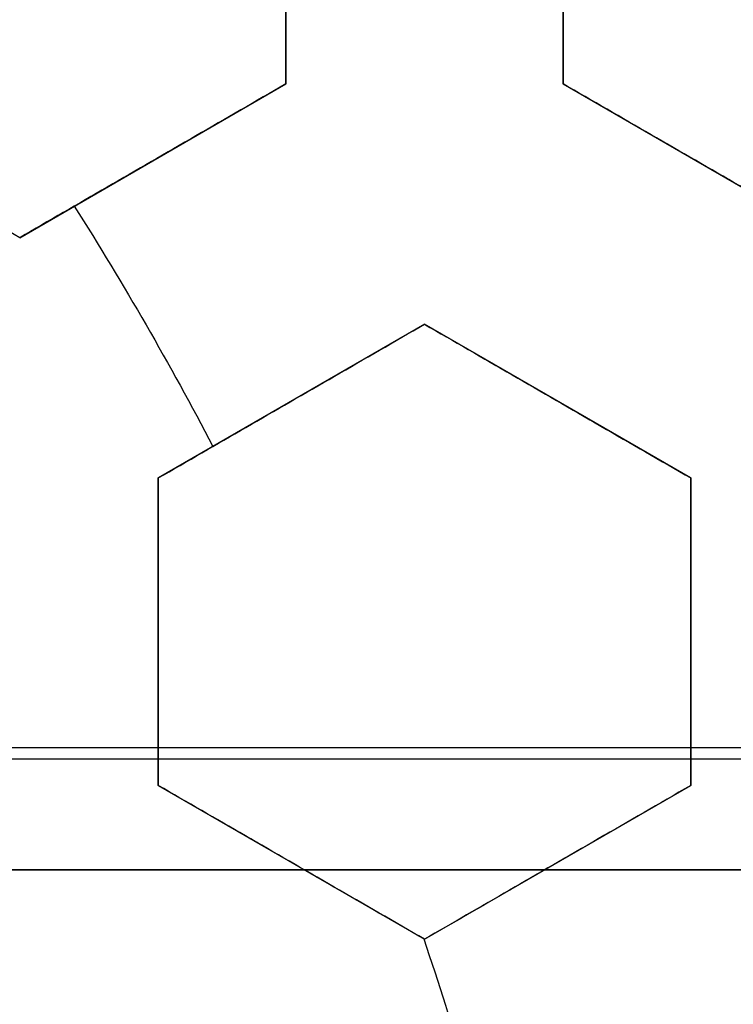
# Model space of a CAD drawing. Header units: centimetres. Extents: x -11.4 to 11.4, y -26.1 to 0.
# Tile 544 of 656: x -6.7945 to -6.7302, y -23.6571 to -23.5684. Entities that reach past the tile are written whole.
import ezdxf

# ---------------------------------------------------------------- set-up
doc = ezdxf.new("R2010")
doc.units = ezdxf.units.CM
doc.layers.add('Default', color=7, linetype='Continuous', true_color=0x000000)

msp = doc.modelspace()

# ---------------------------------------------------------------- linework, layer by layer
at = {"layer": 'Default'}
for p, q in [((-6.7705, -23.57419684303, -3.221222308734), (-6.7705, -23.54648403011, -3.221222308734)), ((-6.7455, -23.54648403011, -3.2288510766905), (-6.7455, -23.57419684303, -3.2288510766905)), ((-6.794499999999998, -23.58805324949, -3.213352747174), (-6.770500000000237, -23.57419684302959, -3.213352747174)), ((-6.7455, -23.57419684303, -3.2288510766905), (-6.72150000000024, -23.58805324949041, -3.2288510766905)), ((-6.782500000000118, -23.5811250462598, -3.2399570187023), (-6.782500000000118, -23.5811250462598, -3.186748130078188)), ((-6.73350000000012, -23.58112504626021, -3.255385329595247), (-6.73350000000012, -23.58112504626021, -3.202176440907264)), ((-6.758, -23.59584747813, -3.213352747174), (-6.781999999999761, -23.60970388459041, -3.213352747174)), ((-6.734000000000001, -23.60970388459, -3.221222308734), (-6.757999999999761, -23.59584747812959, -3.221222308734)), ((-6.769999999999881, -23.60277568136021, -3.2399570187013), (-6.769999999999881, -23.60277568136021, -3.186748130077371)), ((-6.745999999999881, -23.60277568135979, -3.247755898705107), (-6.745999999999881, -23.60277568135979, -3.194547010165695)), ((-6.782, -23.60970388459, -3.206163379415), (-6.782, -23.63741669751, -3.206163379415)), ((-6.734000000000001, -23.63741669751, -3.2221802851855), (-6.734000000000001, -23.60970388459, -3.2221802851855)), ((-6.782, -23.62356029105, -3.232671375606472), (-6.782, -23.62356029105, -3.179462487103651)), ((-6.734000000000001, -23.62356029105, -3.24869624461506), (-6.734000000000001, -23.62356029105, -3.195487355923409)), ((-6.782, -23.63741669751, -3.207207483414), (-6.758000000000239, -23.65127310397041, -3.207207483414)), ((-6.758, -23.65127310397, -3.2153548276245), (-6.73400000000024, -23.63741669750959, -3.2153548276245)), ((-6.770000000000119, -23.64434490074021, -3.233742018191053), (-6.770000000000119, -23.64434490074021, -3.180533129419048)), ((-6.74600000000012, -23.64434490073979, -3.241955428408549), (-6.74600000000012, -23.64434490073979, -3.188746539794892)), ((-7.460094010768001, -23.645, -4.686260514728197), (-6.639905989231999, -23.645, -4.686260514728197))]:
    msp.add_line(p, q, dxfattribs=at)
at = {"layer": 'Default', "extrusion": (0, 0, -1)}
for centre, radius, start, end in [((7.050000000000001, -23.75, 3), 0.9, 90, 270), ((7.050000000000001, -23.75, 3.789997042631), 0.8999999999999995, 90, 270), ((7.050000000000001, -23.75, 4.600000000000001), 0.8550000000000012, 90, 270), ((7.050000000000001, -23.75, 4.27), 0.8250000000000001, 0, 180), ((7.050000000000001, -23.75, 4.48), 0.82, 0, 180), ((7.050000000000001, -23.75, 4.455), 0.7950000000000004, 0, 180), ((7.050000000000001, -23.75, 4.32), 0.7825000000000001, 0, 180), ((7.050000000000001, -23.75, 4.455), 0.7825000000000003, 0, 180), ((7.050000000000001, -23.75, 3.984878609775), 0.7584500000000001, 90, 180), ((7.050000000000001, -23.75, 4.345000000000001), 0.7575000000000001, 0, 180), ((7.050000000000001, -23.75, 3.2675), 0.6775000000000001, 0, 180), ((7.050000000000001, -23.75, 3.2775), 0.677500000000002, 0, 180), ((7.050000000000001, -23.75, 3.25), 0.6725, 0, 180), ((7.050000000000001, -23.75, 3.2875), 0.6725, 0, 180), ((7.050000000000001, -23.75, 3.25), 0.6367740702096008, 0, 180), ((7.050000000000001, -23.75, 3.269019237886), 0.6125, 0, 180), ((7.050000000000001, -23.75, 4.69), 0.6075000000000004, 0, 180), ((7.050000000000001, -23.75, 4.670980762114), 0.6075, 0, 180), ((7.050000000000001, -23.75, 3.255), 0.6075, 0, 180), ((7.050000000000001, -23.75, 3.2875), 0.6075, 0, 180), ((7.050000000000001, -23.75, 3.05), 0.5999999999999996, 90, 270), ((7.050000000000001, -23.75, 3.255), 0.55, 0, 180), ((7.050000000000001, -23.75, 3.263395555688), 0.5500000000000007, 0, 180), ((7.050000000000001, -23.75, 3.183776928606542), 0.308183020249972, 147.6754311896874, 152.3245688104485), ((7.050000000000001, -23.75, 3.183776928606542), 0.308183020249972, 161.3075627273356, 180)]:
    msp.add_arc(centre, radius, start, end, dxfattribs=at)
at = {"layer": 'Default'}
for centre, radius, start, end in [((-7.050000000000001, -23.75, -4.6), 0.8550000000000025, 270, 90), ((-7.050000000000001, -23.75, -4.27), 0.835, 270, 90), ((-7.050000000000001, -23.75, -4.58), 0.8349999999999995, 270, 90), ((-7.050000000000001, -23.75, -4.425000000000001), 0.8349999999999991, 270, 90), ((-7.050000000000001, -23.75, -4.295000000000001), 0.8250000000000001, 0, 180), ((-7.050000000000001, -23.75, -4.282500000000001), 0.8250000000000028, 0, 180), ((-7.050000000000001, -23.75, -4.32), 0.8, 0, 180), ((-7.050000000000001, -23.75, -3.1), 0.775, 270, 90), ((-7.050000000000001, -23.75, -3.5986250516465), 0.7749999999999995, 270, 90), ((-7.050000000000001, -23.75, -4.43), 0.7575000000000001, 0, 180), ((-7.050000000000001, -23.75, -4.3875), 0.7575000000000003, 0, 180), ((-7.050000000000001, -23.75, -3.2425), 0.75, 0, 180), ((-7.050000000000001, -23.75, -3.98), 0.75, 0, 180), ((-7.050000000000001, -23.75, -3.61125), 0.75, 0, 74.77009621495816), ((-7.050000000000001, -23.75, -3.2425), 0.7025000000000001, 0, 180), ((-7.050000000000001, -23.75, -3.2875), 0.6775000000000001, 0, 180), ((-7.050000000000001, -23.75, -3.26875), 0.6724999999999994, 0, 180), ((-7.050000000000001, -23.75, -4.66), 0.67, 0, 180), ((-7.050000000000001, -23.75, -4.69), 0.6400000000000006, 0, 180), ((-7.050000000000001, -23.75, -3.25), 0.636774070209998, 0, 180), ((-7.050000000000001, -23.75, -3.2875), 0.6231698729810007, 0, 180), ((-7.050000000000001, -23.75, -4.680490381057), 0.6075000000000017, 0, 180), ((-7.050000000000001, -23.75, -3.27125), 0.6075000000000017, 0, 180), ((-7.050000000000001, -23.75, -3), 0.6000000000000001, 270, 90), ((-7.050000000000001, -23.75, -3.1), 0.6000000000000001, 270, 90), ((-7.050000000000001, -23.75, -3.271791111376), 0.55, 0, 180)]:
    msp.add_arc(centre, radius, start, end, dxfattribs=at)
at = {"layer": 'Default', "extrusion": (0, 1, 0)}
msp.add_arc((7.050000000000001, -3.594999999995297, -23.63403361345), 1.194383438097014, 249.7426523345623, 290.2573476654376, dxfattribs=at)
at = {"layer": 'Default', "extrusion": (0, -1, 0)}
for centre, radius, start, end in [((-7.050000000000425, -3.594999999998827, 23.635), 1.194430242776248, 249.7426523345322, 290.2573476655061), ((-7.050000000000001, -3.595000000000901, 23.645), 1.184430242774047, 249.7426523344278, 290.2573476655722), ((-7.050000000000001, -3.595000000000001, 23.645), 1.184430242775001, 249.7426523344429, 290.2573476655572)]:
    msp.add_arc(centre, radius, start, end, dxfattribs=at)
at = {"layer": 'Default', "extrusion": (-7.220189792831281e-09, -0.9999999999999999, -2.013624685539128e-08)}
msp.add_arc((-7.049981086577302, -5.759947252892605, 23.64500014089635), 1.214944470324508, 70.27378785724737, 81.3026462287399, dxfattribs=at)
at = {"layer": 'Default'}
for points, degree in [([(-7.050000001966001, -22.85000591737, -4.579994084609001), (-7.038829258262, -22.85000591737, -4.579994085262), (-7.016470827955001, -22.85041309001, -4.57996809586), (-6.982913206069, -22.85229470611, -4.579978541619), (-6.949430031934, -22.85542554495, -4.579975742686), (-6.916038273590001, -22.85981313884, -4.579976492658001), (-6.882816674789, -22.86545048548, -4.579976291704), (-6.849855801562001, -22.87232107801, -4.579976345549), (-6.817154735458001, -22.88042458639, -4.579976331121), (-6.784792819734, -22.88974261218, -4.579976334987), (-6.752822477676, -22.90025696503, -4.579976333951), (-6.721248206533, -22.91196643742, -4.579976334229), (-6.690138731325, -22.92484687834, -4.579976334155), (-6.659531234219, -22.93888214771, -4.579976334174), (-6.629466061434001, -22.95405467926, -4.579976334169), (-6.60000794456, -22.97033040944, -4.579976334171), (-6.571170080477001, -22.98770094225, -4.57997633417), (-6.542992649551, -23.00614419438, -4.57997633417), (-6.515530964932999, -23.02562391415, -4.57997633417), (-6.488811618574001, -23.04612101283, -4.57997633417), (-6.462881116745, -23.06760056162, -4.57997633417), (-6.437786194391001, -23.09002131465, -4.57997633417), (-6.413531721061, -23.11337910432, -4.57997633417), (-6.390166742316, -23.13762926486, -4.57997633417), (-6.367728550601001, -23.1627320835, -4.57997633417), (-6.346240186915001, -23.18866229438, -4.57997633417), (-6.325745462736, -23.21536660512, -4.57997633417), (-6.306266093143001, -23.24281397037, -4.57997633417), (-6.287815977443, -23.27098694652, -4.57997633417), (-6.270435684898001, -23.29982524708, -4.57997633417), (-6.254144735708, -23.32929531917, -4.57997633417), (-6.238966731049, -23.35935601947, -4.57997633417), (-6.22493234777, -23.3899431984, -4.57997633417), (-6.212045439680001, -23.4210469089, -4.57997633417), (-6.200328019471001, -23.4526190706, -4.57997633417), (-6.189801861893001, -23.48460021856, -4.57997633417), (-6.180477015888, -23.5169596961, -4.57997633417), (-6.172370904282, -23.54963853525, -4.57997633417), (-6.165495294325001, -23.58258113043, -4.57997633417), (-6.159852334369, -23.61577939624, -4.57997633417), (-6.155455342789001, -23.64916502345, -4.57997633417), (-6.152310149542, -23.68268801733, -4.57997633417), (-6.150420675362, -23.71631200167, -4.57997633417), (-6.149790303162, -23.74996560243, -4.57997633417), (-6.150418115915, -23.78361971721, -4.57997633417), (-6.152305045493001, -23.81724384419, -4.57997633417), (-6.155447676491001, -23.85076694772, -4.57997633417), (-6.159842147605, -23.884153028, -4.57997633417), (-6.165482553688, -23.91735152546, -4.57997633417), (-6.172355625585, -23.95029454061, -4.57997633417), (-6.180459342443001, -23.98297436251, -4.57997633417), (-6.189781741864, -24.01533455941, -4.57997633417), (-6.200305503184, -24.0473165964, -4.57997633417), (-6.212020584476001, -24.07888976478, -4.57997633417), (-6.224905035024, -24.10999420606, -4.57997633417), (-6.238937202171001, -24.14058267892, -4.57997633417), (-6.254113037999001, -24.170644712, -4.57997633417), (-6.270401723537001, -24.20011593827, -4.57997633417), (-6.287779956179, -24.2289557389, -4.57997633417), (-6.306227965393, -24.25713010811, -4.57997633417), (-6.325705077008, -24.28457868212, -4.57997633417), (-6.346198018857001, -24.3112848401, -4.57997633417), (-6.367684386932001, -24.33721659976, -4.57997633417), (-6.390120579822, -24.3623209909, -4.57997633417), (-6.413483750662, -24.38657293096, -4.57997633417), (-6.437736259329, -24.40993235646, -4.57997633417), (-6.462829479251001, -24.4323550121, -4.57997633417), (-6.488758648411, -24.45383675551, -4.57997633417), (-6.515476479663, -24.47433588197, -4.57997633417), (-6.542936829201, -24.49381775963, -4.57997633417), (-6.571112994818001, -24.51226319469, -4.57997633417), (-6.599949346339, -24.52963576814, -4.579976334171), (-6.629406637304, -24.54591392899, -4.579976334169), (-6.659470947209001, -24.56108882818, -4.579976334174), (-6.690077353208, -24.57512635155, -4.579976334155), (-6.721186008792, -24.58800916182, -4.579976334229), (-6.752759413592, -24.59972097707, -4.579976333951), (-6.784729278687, -24.61023780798, -4.579976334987), (-6.817091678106, -24.61955853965, -4.579976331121), (-6.849792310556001, -24.62766442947, -4.579976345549), (-6.88275073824, -24.63453701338, -4.579976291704), (-6.915969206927, -24.64017644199, -4.579976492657), (-6.949361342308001, -24.64456678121, -4.579975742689), (-6.982852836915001, -24.64770094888, -4.579978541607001), (-7.016430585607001, -24.64958576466, -4.579968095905), (-7.038814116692, -24.64999408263, -4.579994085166), (-7.049999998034, -24.64999408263, -4.579994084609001)], 3), ([(-7.050000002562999, -22.87000771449, -4.599992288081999), (-7.038929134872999, -22.87000771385, -4.599992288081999), (-7.016824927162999, -22.87044777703, -4.600003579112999), (-6.983759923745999, -22.87231003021, -4.599999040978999), (-6.950849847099, -22.8754191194, -4.600000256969), (-6.918072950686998, -22.87975909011, -4.599999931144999), (-6.885477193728, -22.88532902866, -4.600000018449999), (-6.853104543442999, -22.89212084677, -4.599999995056), (-6.820976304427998, -22.90013377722, -4.600000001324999), (-6.789232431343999, -22.90933233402, -4.599999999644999), (-6.757976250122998, -22.91967364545, -4.600000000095), (-6.727177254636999, -22.93115663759, -4.599999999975), (-6.696849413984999, -22.94377187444, -4.600000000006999), (-6.666982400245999, -22.95752443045, -4.599999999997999), (-6.637633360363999, -22.97239239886, -4.6), (-6.608880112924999, -22.98833558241, -4.6), (-6.580743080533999, -23.00534064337, -4.6), (-6.553257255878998, -23.02338719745, -4.6), (-6.526470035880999, -23.04244368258, -4.6), (-6.500404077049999, -23.06249428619, -4.6), (-6.475109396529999, -23.08350162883, -4.6), (-6.450633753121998, -23.10542314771, -4.6), (-6.426981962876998, -23.12825403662, -4.6), (-6.404200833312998, -23.15195089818, -4.6), (-6.382323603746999, -23.17647785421, -4.6), (-6.361371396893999, -23.20181201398, -4.6), (-6.341387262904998, -23.22790124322, -4.6), (-6.322391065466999, -23.25471754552, -4.6), (-6.304398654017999, -23.28224122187, -4.6), (-6.287450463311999, -23.31041192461, -4.6), (-6.271564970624, -23.33919764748, -4.6), (-6.256764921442, -23.36855872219, -4.6), (-6.243080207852, -23.39843256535, -4.6), (-6.2305142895, -23.42881031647, -4.6), (-6.219089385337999, -23.45964319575, -4.6), (-6.208826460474, -23.4908734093, -4.6), (-6.199734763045, -23.52247268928, -4.6), (-6.191831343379, -23.55438357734, -4.6), (-6.185127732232, -23.58655183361, -4.6), (-6.179626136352, -23.61896932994, -4.6), (-6.175339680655, -23.65156823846, -4.6), (-6.172273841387, -23.68430056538, -4.6), (-6.170432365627, -23.71713212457, -4.6), (-6.169818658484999, -23.74999277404, -4.6), (-6.170431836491, -23.78285372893, -4.6), (-6.172272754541, -23.81568473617, -4.6), (-6.17533790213, -23.84841578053, -4.6), (-6.179623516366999, -23.88101313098, -4.6), (-6.185124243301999, -23.91342969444, -4.6), (-6.191827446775, -23.94559951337, -4.6), (-6.199731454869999, -23.97751522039, -4.6), (-6.208824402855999, -24.00912015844, -4.6), (-6.219088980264, -24.04035585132, -4.6), (-6.230515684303, -24.07119339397, -4.6), (-6.243083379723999, -24.10157483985, -4.6), (-6.256770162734, -24.13145229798, -4.6), (-6.271572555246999, -24.16081683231, -4.6), (-6.287460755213, -24.18960605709, -4.6), (-6.304412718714, -24.21778133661, -4.6), (-6.322408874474, -24.24530870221, -4.6), (-6.341407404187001, -24.27212610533, -4.6), (-6.361391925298, -24.29821371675, -4.6), (-6.382342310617, -24.32354381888, -4.6), (-6.404216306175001, -24.34806569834, -4.6), (-6.426994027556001, -24.37175796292, -4.6), (-6.450643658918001, -24.39458604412, -4.6), (-6.475121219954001, -24.41650866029, -4.6), (-6.500422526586, -24.43752061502, -4.6), (-6.526496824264, -24.45757628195, -4.6), (-6.553291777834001, -24.47663651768, -4.6), (-6.580784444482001, -24.49468551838, -4.6), (-6.608928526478, -24.51169257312, -4.6), (-6.637691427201, -24.52763854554, -4.6), (-6.667051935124, -24.54250933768, -4.599999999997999), (-6.696931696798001, -24.55626435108, -4.600000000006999), (-6.727274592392, -24.56888192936, -4.599999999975), (-6.758087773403, -24.58036572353, -4.600000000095), (-6.789353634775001, -24.59070531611, -4.599999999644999), (-6.821099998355, -24.59989952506, -4.600000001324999), (-6.853227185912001, -24.60790727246, -4.599999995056), (-6.885602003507, -24.61469476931, -4.600000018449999), (-6.918204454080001, -24.62026089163, -4.599999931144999), (-6.950981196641, -24.6245956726, -4.600000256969), (-6.983876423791, -24.62769844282, -4.599999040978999), (-7.01690332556, -24.62955448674, -4.600003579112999), (-7.038958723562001, -24.62999228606, -4.599992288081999), (-7.049999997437, -24.62999228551, -4.599992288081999)], 3), ([(-7.050000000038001, -22.97338343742, -4.211616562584), (-7.040034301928, -22.97326068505, -4.211739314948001), (-7.0200716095, -22.97339655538, -4.211987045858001), (-6.990068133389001, -22.97475443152, -4.212364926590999), (-6.960077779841, -22.97727194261, -4.212748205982), (-6.930172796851, -22.98094910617, -4.213135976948), (-6.900463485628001, -22.98577184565, -4.213526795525), (-6.870960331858, -22.99173644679, -4.213920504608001), (-6.841728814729, -22.9988285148, -4.21431621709), (-6.812767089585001, -23.00704882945, -4.214713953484), (-6.784149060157, -23.01637813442, -4.215112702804), (-6.755903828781, -23.0268065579, -4.215512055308), (-6.728083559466, -23.03831624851, -4.215911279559), (-6.700785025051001, -23.0508628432, -4.216308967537), (-6.673979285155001, -23.06445271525, -4.216705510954), (-6.647535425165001, -23.07916987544, -4.21710293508), (-6.621903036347, -23.09477466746, -4.217494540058), (-6.598251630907, -23.11044028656, -4.217861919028), (-6.577686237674, -23.12510785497, -4.218186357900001), (-6.559354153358, -23.13903749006, -4.21847964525), (-6.54189295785, -23.15310658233, -4.218762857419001), (-6.524518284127, -23.16795465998, -4.219048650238), (-6.507527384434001, -23.18336335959, -4.2193327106), (-6.491033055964, -23.19923462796, -4.219611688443), (-6.475328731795, -23.21524076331, -4.219887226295), (-6.459818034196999, -23.23196178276, -4.220170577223), (-6.443392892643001, -23.25075472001, -4.220483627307), (-6.425759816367, -23.27235681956, -4.220836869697), (-6.407902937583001, -23.29596432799, -4.221215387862), (-6.390537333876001, -23.320853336, -4.221606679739), (-6.374163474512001, -23.34636627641, -4.22200017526), (-6.358774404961, -23.37250001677, -4.222395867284), (-6.344394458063, -23.39922104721, -4.222793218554), (-6.331054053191, -23.42647417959, -4.223191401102), (-6.318782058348, -23.45419617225, -4.223589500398), (-6.307584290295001, -23.4823692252, -4.223987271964), (-6.297472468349, -23.51096694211, -4.224384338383), (-6.288462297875, -23.53995216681, -4.224780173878), (-6.280576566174, -23.56925476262, -4.22517382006), (-6.273829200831, -23.59881391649, -4.225564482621), (-6.268224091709, -23.62860184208, -4.225951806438), (-6.263764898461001, -23.65860388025, -4.226335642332), (-6.260461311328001, -23.68877269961, -4.226715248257), (-6.258320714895, -23.71905055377, -4.227090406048), (-6.257345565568, -23.74942073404, -4.227459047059), (-6.257541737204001, -23.78002186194, -4.227829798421), (-6.258911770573, -23.81056761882, -4.228207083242), (-6.261454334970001, -23.84105143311, -4.228588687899), (-6.265161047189, -23.87138087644, -4.228974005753), (-6.270024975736, -23.90153190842, -4.229362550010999), (-6.276045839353, -23.9314946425, -4.229754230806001), (-6.283206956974, -23.96118644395, -4.230147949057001), (-6.291506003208, -23.99059835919, -4.230543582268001), (-6.300922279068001, -24.01965553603, -4.230940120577), (-6.311447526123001, -24.04833621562, -4.23133725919), (-6.323068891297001, -24.07660058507, -4.231734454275), (-6.335758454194, -24.10438344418, -4.232130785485), (-6.349513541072, -24.13167755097, -4.232526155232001), (-6.364293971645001, -24.15840378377, -4.232919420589), (-6.380099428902, -24.18456209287, -4.233310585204), (-6.396889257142, -24.21008352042, -4.23369863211), (-6.414649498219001, -24.23494853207, -4.2340832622), (-6.433349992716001, -24.25911283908, -4.234463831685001), (-6.452961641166, -24.28254236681, -4.234839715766), (-6.473558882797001, -24.30531097, -4.235212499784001), (-6.49503825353, -24.32728630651, -4.23557888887), (-6.517395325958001, -24.34847618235, -4.235952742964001), (-6.540529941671, -24.36877856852, -4.236330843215), (-6.564422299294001, -24.3881804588, -4.236713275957), (-6.589045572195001, -24.40665840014, -4.237099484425), (-6.614348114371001, -24.42417454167, -4.237488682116), (-6.640315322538, -24.44071804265, -4.237880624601), (-6.666876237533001, -24.45624449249, -4.238274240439), (-6.694029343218, -24.47075331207, -4.238669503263), (-6.721707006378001, -24.48420741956, -4.239065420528), (-6.749886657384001, -24.49659654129, -4.239461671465), (-6.778516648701, -24.50789701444, -4.239857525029), (-6.807545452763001, -24.51809033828, -4.240252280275), (-6.836977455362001, -24.52717647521, -4.240645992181), (-6.866748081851, -24.53513189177, -4.241037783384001), (-6.896791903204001, -24.54193893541, -4.241426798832), (-6.927035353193, -24.54758431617, -4.241812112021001), (-6.957482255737, -24.55207143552, -4.242193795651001), (-6.988153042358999, -24.55539777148, -4.242572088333), (-7.019001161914, -24.55754929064, -4.242946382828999), (-7.039657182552, -24.55819289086, -4.243192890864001), (-7.050000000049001, -24.5583152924, -4.243315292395)], 3), ([(-7.050000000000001, -24.525, -4.097250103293), (-7.040059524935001, -24.525, -4.097056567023), (-7.020176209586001, -24.52461734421, -4.096666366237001), (-6.990398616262, -24.52289677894, -4.096072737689), (-6.960681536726, -24.52002887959, -4.095471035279), (-6.93109326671, -24.51601765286, -4.094862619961), (-6.901708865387, -24.51087533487, -4.094249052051), (-6.872544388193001, -24.5046065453, -4.09363068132), (-6.843642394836, -24.49722044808, -4.093008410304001), (-6.815018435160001, -24.48871913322, -4.0923825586), (-6.786746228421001, -24.47912222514, -4.091754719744), (-6.758891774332, -24.4684549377, -4.091126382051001), (-6.731464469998, -24.45672251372, -4.090497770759), (-6.704505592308, -24.44394203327, -4.089869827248), (-6.67803608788, -24.43012136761, -4.089243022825), (-6.652126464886, -24.41529568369, -4.088619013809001), (-6.626828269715, -24.3994976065, -4.087999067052), (-6.602153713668, -24.38273637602, -4.0873834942), (-6.578133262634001, -24.3650315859, -4.086773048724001), (-6.554796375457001, -24.34640201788, -4.086168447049), (-6.532209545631, -24.32690110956, -4.085571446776), (-6.510389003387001, -24.3065441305, -4.084982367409), (-6.489390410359, -24.28538619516, -4.084403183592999), (-6.469190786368, -24.26340330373, -4.083811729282), (-6.449850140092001, -24.24065475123, -4.083213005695), (-6.431412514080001, -24.21719494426, -4.082607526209), (-6.413897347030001, -24.19305176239, -4.081996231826), (-6.397322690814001, -24.16825132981, -4.081379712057), (-6.381698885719, -24.14280524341, -4.08075829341), (-6.367066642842, -24.11677498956, -4.08013349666), (-6.353463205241, -24.0902319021, -4.079507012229), (-6.340892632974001, -24.06319079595, -4.078879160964), (-6.329354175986, -24.03564384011, -4.078249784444), (-6.318873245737, -24.00763676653, -4.077619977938), (-6.309493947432, -23.97928509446, -4.076992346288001), (-6.30125860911, -23.95075631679, -4.07637049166), (-6.294105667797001, -23.92190387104, -4.075751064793), (-6.287919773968, -23.89202918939, -4.075119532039), (-6.282925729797, -23.8619255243, -4.074493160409), (-6.27922777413, -23.83252088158, -4.073890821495), (-6.276803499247, -23.80502748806, -4.073336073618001), (-6.275387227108, -23.77883524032, -4.072814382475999), (-6.274846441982, -23.7520817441, -4.072290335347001), (-6.27524316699, -23.72509774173, -4.071763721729), (-6.276580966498, -23.69814539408, -4.071227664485), (-6.278824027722, -23.67162969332, -4.070693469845), (-6.281923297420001, -23.64546667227, -4.070159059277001), (-6.286213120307, -23.61756303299, -4.069581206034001), (-6.291882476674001, -23.58816071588, -4.068963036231), (-6.298864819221, -23.55833921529, -4.068326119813), (-6.306953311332, -23.52908125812, -4.067691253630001), (-6.315942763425, -23.50084682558, -4.067069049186), (-6.32605741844, -23.47281764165, -4.066441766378), (-6.33729162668, -23.44508928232, -4.065811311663), (-6.349584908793, -23.41782536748, -4.065181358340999), (-6.362822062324, -23.39124745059, -4.064557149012), (-6.37709700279, -23.36512302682, -4.063933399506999), (-6.392790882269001, -23.33888569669, -4.063296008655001), (-6.409455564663, -23.31338657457, -4.062665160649), (-6.426553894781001, -23.2893367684, -4.062059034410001), (-6.443232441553, -23.26761872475, -4.061501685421), (-6.459897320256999, -23.24737082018, -4.060973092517), (-6.477614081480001, -23.22727445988, -4.060438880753), (-6.496156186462, -23.20766698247, -4.059907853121), (-6.51534924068, -23.18873946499, -4.059383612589), (-6.534885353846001, -23.17076718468, -4.058857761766), (-6.55491030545, -23.15354506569, -4.058329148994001), (-6.577115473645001, -23.13575777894, -4.057753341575), (-6.601253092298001, -23.11789125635, -4.057139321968), (-6.626598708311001, -23.10063985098, -4.056506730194), (-6.652285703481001, -23.08460866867, -4.055877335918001), (-6.677996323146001, -23.06990393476, -4.055258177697), (-6.704396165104, -23.05611215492, -4.054632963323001), (-6.731394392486, -23.04330809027, -4.054004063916), (-6.758888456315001, -23.03154563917, -4.053373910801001), (-6.786758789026, -23.02087354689, -4.052745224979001), (-6.814990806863, -23.01129023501, -4.052118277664), (-6.843596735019, -23.00279199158, -4.051492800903), (-6.872529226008, -22.99539659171, -4.050869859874), (-6.901712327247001, -22.98912386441, -4.050251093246), (-6.931093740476, -22.98398257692, -4.049637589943), (-6.96064747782, -22.97997545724, -4.049029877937), (-6.990359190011, -22.97710596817, -4.048428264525), (-7.020171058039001, -22.97538252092, -4.047833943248), (-7.040058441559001, -22.975, -4.047443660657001), (-7.050000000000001, -22.975, -4.047250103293)], 3), ([(-6.7705, -23.54648403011, -3.250656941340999), (-6.7705, -23.54961803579, -3.249985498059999), (-6.7705, -23.55584933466, -3.248670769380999), (-6.7705, -23.56507562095, -3.246785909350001), (-6.7705, -23.57116744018, -3.245583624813), (-6.7705, -23.57419684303, -3.244996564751)], 3), ([(-6.7705, -23.54648403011, -3.197448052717), (-6.7705, -23.54962062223, -3.196776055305), (-6.7705, -23.55585537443, -3.195460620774), (-6.7705, -23.56508148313, -3.193575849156), (-6.7705, -23.57116995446, -3.192374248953), (-6.7705, -23.57419684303, -3.191787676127)], 3), ([(-6.7455, -23.57419684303, -3.252790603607), (-6.7455, -23.57115757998, -3.253343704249), (-6.7455, -23.56505259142, -3.254476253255), (-6.7455, -23.55582432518, -3.256251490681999), (-6.7455, -23.54960730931, -3.257488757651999), (-6.7455, -23.54648403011, -3.258120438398)], 3), ([(-6.7455, -23.57419684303, -3.199581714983), (-6.7455, -23.57115553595, -3.200135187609), (-6.7455, -23.56504782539, -3.201268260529), (-6.7455, -23.55581942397, -3.203043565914), (-6.7455, -23.54960521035, -3.204280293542), (-6.7455, -23.54648403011, -3.204911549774)], 3), ([(-6.794499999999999, -23.58805324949, -3.234917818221), (-6.797186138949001, -23.58650240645, -3.234394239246), (-6.802545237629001, -23.58340832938, -3.233376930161), (-6.810536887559, -23.57879434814, -3.231943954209), (-6.815849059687, -23.57572736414, -3.231049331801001), (-6.8185, -23.57419684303, -3.230617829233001)], 3), ([(-6.794499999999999, -23.58805324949, -3.181708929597), (-6.797188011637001, -23.58650132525, -3.1811849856), (-6.802549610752, -23.58340580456, -3.180167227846), (-6.810541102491, -23.57879191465, -3.178734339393), (-6.815850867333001, -23.57572632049, -3.177840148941), (-6.8185, -23.57419684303, -3.177408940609)], 3), ([(-6.7705, -23.57419684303, -3.244996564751), (-6.77322018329, -23.57576734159, -3.243854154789), (-6.778624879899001, -23.57888774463, -3.241584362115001), (-6.786625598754, -23.58350696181, -3.238224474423), (-6.791887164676, -23.58654472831, -3.236014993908), (-6.794499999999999, -23.58805324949, -3.234917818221)], 3), ([(-6.7705, -23.57419684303, -3.191787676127), (-6.773219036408, -23.57576667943, -3.190645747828), (-6.778622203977, -23.57888619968, -3.188376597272), (-6.786622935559, -23.58350542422, -3.18501670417), (-6.791886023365, -23.58654406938, -3.182806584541), (-6.794499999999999, -23.58805324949, -3.181708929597)], 3), ([(-6.7705, -23.57419684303, -3.191787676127), (-6.7705, -23.57419684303, -3.218392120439), (-6.7705, -23.57419684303, -3.244996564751)], 2), ([(-6.7455, -23.57419684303, -3.199581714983), (-6.7455, -23.57419684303, -3.226186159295), (-6.7455, -23.57419684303, -3.252790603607)], 2), ([(-6.721500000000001, -23.58805324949, -3.258120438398), (-6.724203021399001, -23.58649265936, -3.257489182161), (-6.729584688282, -23.58338555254, -3.256252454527), (-6.737576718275, -23.57877135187, -3.25447714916), (-6.742866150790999, -23.57571749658, -3.253344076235), (-6.7455, -23.57419684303, -3.252790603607)], 3), ([(-6.721500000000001, -23.58805324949, -3.204911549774), (-6.724204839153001, -23.58649160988, -3.204279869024), (-6.729588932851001, -23.58338310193, -3.203042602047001), (-6.737580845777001, -23.57876896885, -3.201267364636), (-6.742867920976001, -23.57571647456, -3.200134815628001), (-6.7455, -23.57419684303, -3.199581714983)], 3), ([(-6.794499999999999, -23.58805324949, -3.181708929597), (-6.794499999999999, -23.58805324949, -3.208313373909), (-6.794499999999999, -23.58805324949, -3.234917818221)], 2), ([(-6.782, -23.60970388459, -3.234917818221), (-6.779386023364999, -23.60819470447, -3.236015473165), (-6.774122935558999, -23.60515605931, -3.238225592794), (-6.766122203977, -23.60053683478, -3.241585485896), (-6.760719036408, -23.59741731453, -3.243854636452), (-6.758, -23.59584747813, -3.244996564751)], 3), ([(-6.782, -23.60970388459, -3.181708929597), (-6.779387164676, -23.60819536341, -3.182806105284), (-6.774125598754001, -23.60515759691, -3.185015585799), (-6.766124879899, -23.60053837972, -3.188375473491), (-6.760720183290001, -23.59741797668, -3.190645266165), (-6.758, -23.59584747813, -3.191787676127)], 3), ([(-6.758, -23.59584747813, -3.191787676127), (-6.758, -23.59584747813, -3.218392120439), (-6.758, -23.59584747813, -3.244996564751)], 2), ([(-6.758, -23.59584747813, -3.244996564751), (-6.755378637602, -23.59736092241, -3.245583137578), (-6.750105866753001, -23.60040515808, -3.246784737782), (-6.742115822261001, -23.60501821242, -3.248669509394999), (-6.736716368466, -23.60813558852, -3.249984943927), (-6.734000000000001, -23.60970388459, -3.250656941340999)], 3), ([(-6.758, -23.59584747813, -3.191787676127), (-6.755376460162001, -23.59736217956, -3.192374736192), (-6.750100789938, -23.60040808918, -3.193577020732), (-6.742110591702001, -23.60502123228, -3.195461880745), (-6.736714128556, -23.60813688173, -3.19677660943), (-6.734000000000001, -23.60970388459, -3.197448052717)], 3), ([(-6.782, -23.60970388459, -3.181708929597), (-6.782, -23.60970388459, -3.208313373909), (-6.782, -23.60970388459, -3.234917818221)], 2), ([(-6.782, -23.63741669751, -3.230617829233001), (-6.782, -23.63435774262, -3.23104903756), (-6.782, -23.62822655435, -3.231943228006), (-6.782, -23.61899877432, -3.233376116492), (-6.782, -23.61280773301, -3.234393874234), (-6.782, -23.60970388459, -3.234917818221)], 3), ([(-6.782, -23.63741669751, -3.177408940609), (-6.782, -23.63435565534, -3.177840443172), (-6.782, -23.62822168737, -3.178735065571), (-6.782, -23.61899372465, -3.180168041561), (-6.782, -23.61280557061, -3.181185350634), (-6.782, -23.60970388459, -3.181708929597)], 3), ([(-6.734000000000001, -23.60970388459, -3.250656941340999), (-6.734000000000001, -23.61279299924, -3.250200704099), (-6.734000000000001, -23.61896446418, -3.249314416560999), (-6.734000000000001, -23.62819633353, -3.248066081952), (-6.734000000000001, -23.63434482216, -3.24728775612), (-6.734000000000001, -23.63741669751, -3.246912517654)], 3), ([(-6.734000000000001, -23.60970388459, -3.250656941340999), (-6.734000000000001, -23.60970388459, -3.224052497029), (-6.734000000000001, -23.60970388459, -3.197448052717)], 2), ([(-6.734000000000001, -23.60970388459, -3.197448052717), (-6.734000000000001, -23.61279427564, -3.196991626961), (-6.734000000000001, -23.6189674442, -3.196105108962), (-6.734000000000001, -23.62819920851, -3.194856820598), (-6.734000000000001, -23.63434605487, -3.194078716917), (-6.734000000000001, -23.63741669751, -3.19370362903)], 3), ([(-6.782, -23.63741669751, -3.177408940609), (-6.782, -23.63741669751, -3.204013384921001), (-6.782, -23.63741669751, -3.230617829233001)], 2), ([(-6.758, -23.65127310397, -3.237006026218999), (-6.760745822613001, -23.64968780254, -3.236244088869), (-6.76618452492, -23.6465477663, -3.234755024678), (-6.774169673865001, -23.64193753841, -3.232629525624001), (-6.779405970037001, -23.63891436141, -3.231277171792), (-6.782, -23.63741669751, -3.230617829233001)], 3), ([(-6.758, -23.65127310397, -3.183797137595), (-6.760749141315, -23.64968588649, -3.183034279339), (-6.766192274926, -23.64654329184, -3.181544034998), (-6.774177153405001, -23.6419332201, -3.179418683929), (-6.779409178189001, -23.63891250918, -3.17806746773), (-6.782, -23.63741669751, -3.177408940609)], 3), ([(-6.734000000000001, -23.63741669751, -3.246912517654), (-6.736831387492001, -23.63905139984, -3.245742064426), (-6.742384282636, -23.64225736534, -3.243447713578), (-6.750377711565, -23.64687237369, -3.240148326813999), (-6.755495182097, -23.64982694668, -3.238038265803), (-6.758, -23.65127310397, -3.237006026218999)], 3), ([(-6.734000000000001, -23.63741669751, -3.19370362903), (-6.736828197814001, -23.63904955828, -3.192534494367), (-6.742376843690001, -23.64225307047, -3.190241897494), (-6.750370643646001, -23.64686829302, -3.186942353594), (-6.755492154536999, -23.64982519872, -3.184830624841), (-6.758, -23.65127310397, -3.183797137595)], 3), ([(-6.734000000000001, -23.63741669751, -3.19370362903), (-6.734000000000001, -23.63741669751, -3.220308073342), (-6.734000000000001, -23.63741669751, -3.246912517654)], 2), ([(-6.758, -23.65127310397, -3.183797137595), (-6.758, -23.65127310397, -3.210401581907), (-6.758, -23.65127310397, -3.237006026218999)], 2)]:
    msp.add_open_spline(points, degree=degree, dxfattribs=at)
for points, knots in [([(-6.478173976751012, -23.20173285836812, -4.270000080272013), (-6.482021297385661, -23.19772033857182, -4.269893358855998), (-6.494769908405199, -23.18470228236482, -4.269544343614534), (-6.517131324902, -23.163383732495, -4.268952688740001), (-6.555874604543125, -23.12985687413, -4.267949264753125), (-6.607799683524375, -23.091156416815, -4.2666554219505), (-6.675054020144, -23.05066959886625, -4.265054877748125), (-6.7463420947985, -23.016890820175, -4.263430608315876), (-6.820635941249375, -22.99036875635, -4.261806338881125), (-6.896820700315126, -22.971442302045, -4.260205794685), (-6.960902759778, -22.962091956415, -4.258911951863), (-7.012005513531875, -22.95840408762, -4.257908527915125), (-7.0500054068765, -22.95749735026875, -4.257180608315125), (-7.088005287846, -22.95840460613, -4.2564526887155), (-7.139107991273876, -22.96209317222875, -4.255449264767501), (-7.203189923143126, -22.97144439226, -4.254155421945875), (-7.279374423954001, -22.99037188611, -4.2525548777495), (-7.353667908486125, -23.01689496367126, -4.250930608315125), (-7.424955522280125, -23.05067471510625, -4.249306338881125), (-7.492209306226, -23.09116245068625, -4.247705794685), (-7.5441338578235, -23.129863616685, -4.246411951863), (-7.582876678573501, -23.16339100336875, -4.245408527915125), (-7.610387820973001, -23.189619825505, -4.244680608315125), (-7.6366162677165, -23.2171313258, -4.243952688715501), (-7.670143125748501, -23.25587460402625, -4.2429492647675), (-7.708843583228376, -23.3077996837, -4.241655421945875), (-7.74933040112, -23.375054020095, -4.2400548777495), (-7.783109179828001, -23.44634209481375, -4.238430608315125), (-7.8096312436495, -23.520635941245, -4.236806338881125), (-7.8285576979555, -23.596820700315, -4.235205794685), (-7.837908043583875, -23.66090275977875, -4.233911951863), (-7.8415959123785, -23.71200551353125, -4.232908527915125), (-7.842502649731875, -23.750005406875, -4.232180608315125), (-7.8415953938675, -23.78800528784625, -4.2314526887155), (-7.837906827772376, -23.839107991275, -4.2304492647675), (-7.828555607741, -23.90318992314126, -4.229155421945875), (-7.814564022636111, -23.95950704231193, -4.227972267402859), (-7.80500461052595, -23.98996202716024, -4.227316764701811), (-7.803236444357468, -23.99538910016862, -4.227199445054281)], [9.27219242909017, 9.27219242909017, 9.27219242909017, 9.27219242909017, 9.448947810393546, 9.852123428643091, 10.25529904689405, 11.06165028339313, 11.86800151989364, 12.67435275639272, 13.48070399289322, 14.28705522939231, 15.09340646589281, 15.49658208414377, 15.89975770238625, 16.30293332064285, 16.70610893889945, 17.51246017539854, 18.31881141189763, 19.12516264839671, 19.9315138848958, 20.73786512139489, 21.54421635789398, 21.94739197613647, 22.35056759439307, 22.75374321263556, 23.15691883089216, 23.96327006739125, 24.76962130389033, 25.57597254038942, 26.38232377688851, 27.18867501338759, 27.99502624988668, 28.39820186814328, 28.80137748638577, 29.20455310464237, 29.60772872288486, 30.41407995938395, 31.22043119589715, 31.39594200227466, 31.39594200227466, 31.39594200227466, 31.39594200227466]), ([(-7.050000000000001, -22.975, -4.112549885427), (-7.039995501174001, -22.975, -4.112744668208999), (-7.019986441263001, -22.97538749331, -4.113137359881), (-6.990017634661, -22.97713036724, -4.113734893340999), (-6.960138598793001, -22.98003228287, -4.114340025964), (-6.930394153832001, -22.98408890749, -4.114951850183), (-6.900828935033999, -22.98929417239, -4.11556944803), (-6.871487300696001, -22.99564028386, -4.11619189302), (-6.842413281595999, -23.0031177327, -4.116818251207), (-6.813650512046, -23.01171530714, -4.117447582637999), (-6.785242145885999, -23.02142011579, -4.118078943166), (-6.757230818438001, -23.03221759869, -4.118711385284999), (-6.729658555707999, -23.04409155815, -4.119343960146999), (-6.702566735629, -23.05702417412, -4.119975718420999), (-6.675996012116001, -23.07099603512, -4.120605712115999), (-6.649986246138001, -23.08598617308, -4.121232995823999), (-6.624576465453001, -23.10197208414, -4.121856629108), (-6.599804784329, -23.11892977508, -4.122475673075), (-6.575708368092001, -23.13683378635, -4.123089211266), (-6.552323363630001, -23.15565723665, -4.123696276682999), (-6.529684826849, -23.1753718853, -4.124296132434), (-6.507826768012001, -23.19594807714, -4.124887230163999), (-6.486781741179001, -23.21735514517, -4.125471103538), (-6.466581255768, -23.23956105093, -4.126067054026), (-6.447255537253, -23.26253259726, -4.126669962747), (-6.428833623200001, -23.28623530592, -4.127280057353), (-6.411343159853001, -23.310633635, -4.127896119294), (-6.394810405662, -23.33569098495, -4.128517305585), (-6.379260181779, -23.36136976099, -4.129142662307), (-6.364715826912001, -23.38763144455, -4.129771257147), (-6.351199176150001, -23.41443662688, -4.130402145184), (-6.338730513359, -23.44174509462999, -4.131034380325), (-6.32732855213, -23.46951586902, -4.131667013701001), (-6.317010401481, -23.49770727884, -4.132299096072), (-6.307791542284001, -23.52627701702, -4.132929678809), (-6.299685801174, -23.55518221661, -4.133557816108), (-6.292705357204, -23.58437939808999, -4.134182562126), (-6.286860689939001, -23.61382458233, -4.134802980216), (-6.282160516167, -23.64347360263, -4.135418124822), (-6.278611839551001, -23.67328208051, -4.136027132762), (-6.276219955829, -23.70320495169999, -4.136628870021), (-6.275169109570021, -23.72879661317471, -4.137136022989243), (-6.275000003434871, -23.74440039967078, -4.137440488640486), (-6.275000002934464, -23.74999999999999, -4.137549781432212)], [-47.44131903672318, -47.44131903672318, -47.44131903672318, -47.44131903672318, -47.14105752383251, -46.84079601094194, -46.54053449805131, -46.24027298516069, -45.94001147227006, -45.63974995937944, -45.33948844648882, -45.03922693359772, -44.7389654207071, -44.43870390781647, -44.13844239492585, -43.83818088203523, -43.5379193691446, -43.23765785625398, -42.93739634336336, -42.63713483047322, -42.33687331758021, -42.03661180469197, -41.73635029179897, -41.43608877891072, -41.13582726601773, -40.83556575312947, -40.53530424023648, -40.23504272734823, -39.93478121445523, -39.63451970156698, -39.33425818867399, -39.03399667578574, -38.73373516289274, -38.43347365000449, -38.13321213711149, -37.83295062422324, -37.53268911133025, -37.232427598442, -36.932166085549, -36.63190457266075, -36.33164305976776, -36.0313815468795, -35.73112003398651, -35.43085852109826, -35.26279425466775, -35.26279425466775, -35.26279425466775, -35.26279425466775]), ([(-6.274999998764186, -23.75, -4.172249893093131), (-6.274999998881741, -23.7437158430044, -4.172127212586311), (-6.275197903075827, -23.72744461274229, -4.171809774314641), (-6.276344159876, -23.70120481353, -4.171289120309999), (-6.278808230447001, -23.67133892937, -4.17068794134), (-6.28242484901, -23.64159006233, -4.170079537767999), (-6.287188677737, -23.61200283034, -4.169465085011), (-6.293092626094, -23.58262148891, -4.168845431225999), (-6.30012787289, -23.55349011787, -4.168221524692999), (-6.30828388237, -23.52465239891, -4.167594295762), (-6.317548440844, -23.49615151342, -4.166964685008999), (-6.327907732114, -23.46802996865, -4.166333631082), (-6.339346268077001, -23.44032982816, -4.165702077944), (-6.351846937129, -23.41309253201, -4.165070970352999), (-6.365391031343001, -23.38635883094, -4.16444125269), (-6.379958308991, -23.36016866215, -4.163813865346), (-6.395527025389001, -23.33456111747, -4.163189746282), (-6.412073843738, -23.30957457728, -4.162569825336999), (-6.429573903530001, -23.28524652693, -4.161955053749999), (-6.448001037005, -23.26161331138, -4.161346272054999), (-6.467327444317, -23.23871041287, -4.160744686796), (-6.487525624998, -23.21657068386, -4.160150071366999), (-6.508560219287, -23.19523223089, -4.159567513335), (-6.530410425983, -23.17471655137, -4.158976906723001), (-6.553033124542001, -23.15506453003, -4.158377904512), (-6.576399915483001, -23.13630031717, -4.157771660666), (-6.600474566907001, -23.11845331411, -4.157159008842), (-6.625221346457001, -23.10154997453, -4.156540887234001), (-6.650603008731, -23.08561578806, -4.155918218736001), (-6.676581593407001, -23.0706745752, -4.155291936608), (-6.703118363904, -23.05674862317, -4.154662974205), (-6.730173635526, -23.04385876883, -4.154032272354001), (-6.757706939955, -23.03202429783, -4.153400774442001), (-6.785677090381, -23.02126291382, -4.152769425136), (-6.814042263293, -23.01159070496, -4.152139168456), (-6.842760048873, -23.00302212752, -4.151510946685), (-6.871787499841, -22.99556998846, -4.150885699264), (-6.901081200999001, -22.98924542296, -4.150264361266), (-6.930597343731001, -22.9840578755, -4.149647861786), (-6.960291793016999, -22.9800150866, -4.149037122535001), (-6.990120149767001, -22.97712308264, -4.148433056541), (-7.020037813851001, -22.97538616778, -4.147836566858), (-7.040012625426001, -22.975, -4.147444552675), (-7.050000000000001, -22.975, -4.147250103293)], [-12.1784986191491, -12.1784986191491, -12.1784986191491, -12.1784986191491, -11.98988913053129, -11.69014190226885, -11.39039467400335, -11.09064744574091, -10.79090021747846, -10.49115298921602, -10.19140576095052, -9.891658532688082, -9.591911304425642, -9.2921640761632, -8.992416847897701, -8.692669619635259, -8.392922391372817, -8.093175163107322, -7.793427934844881, -7.493680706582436, -7.193933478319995, -6.894186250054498, -6.594439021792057, -6.294691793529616, -5.994944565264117, -5.695197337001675, -5.395450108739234, -5.095702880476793, -4.795955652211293, -4.496208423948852, -4.19646119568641, -3.896713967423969, -3.59696673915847, -3.297219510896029, -2.997472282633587, -2.697725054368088, -2.397977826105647, -2.098230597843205, -1.798483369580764, -1.498736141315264, -1.198988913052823, -0.899241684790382, -0.5994944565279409, -0.2997472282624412, 0, 0, 0, 0]), ([(-6.291549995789, -23.74999942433, -4.054914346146), (-6.291550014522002, -23.74017129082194, -4.054709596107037), (-6.291932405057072, -23.7205223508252, -4.054299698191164), (-6.293646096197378, -23.69114581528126, -4.053685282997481), (-6.296499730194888, -23.66183435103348, -4.053066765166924), (-6.300493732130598, -23.632626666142, -4.052444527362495), (-6.30562013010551, -23.60359449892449, -4.051819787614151), (-6.31186709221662, -23.57479910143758, -4.051193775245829), (-6.319220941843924, -23.54629200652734, -4.050567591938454), (-6.327666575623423, -23.51811868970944, -4.049942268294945), (-6.337192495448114, -23.49030824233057, -4.049319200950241), (-6.347787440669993, -23.46289039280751, -4.048700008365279), (-6.359439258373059, -23.43589744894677, -4.048085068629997), (-6.37213145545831, -23.40936977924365, -4.047472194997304), (-6.385846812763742, -23.38334562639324, -4.04685952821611), (-6.400563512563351, -23.35786850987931, -4.046245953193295), (-6.416253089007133, -23.33298742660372, -4.045631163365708), (-6.432890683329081, -23.30873962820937, -4.045014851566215), (-6.450463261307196, -23.2851442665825, -4.044398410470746), (-6.468957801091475, -23.26222382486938, -4.043783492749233), (-6.488336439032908, -23.24002964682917, -4.043171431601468), (-6.508563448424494, -23.21860360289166, -4.04256033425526), (-6.529603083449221, -23.19798322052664, -4.041948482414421), (-6.551421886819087, -23.17819990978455, -4.041334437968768), (-6.573995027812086, -23.15927615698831, -4.04071663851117), (-6.597272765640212, -23.14125294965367, -4.040095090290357), (-6.621215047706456, -23.12415808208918, -4.039471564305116), (-6.645800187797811, -23.10800519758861, -4.038846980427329), (-6.671003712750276, -23.09281148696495, -4.038221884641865), (-6.696771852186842, -23.07861007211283, -4.037596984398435), (-6.723051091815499, -23.06542820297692, -4.036972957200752), (-6.749807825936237, -23.05328010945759, -4.036351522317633), (-6.777011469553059, -23.04217853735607, -4.035734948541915), (-6.804628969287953, -23.0321371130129, -4.03512349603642), (-6.832621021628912, -23.02317086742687, -4.034512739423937), (-6.860946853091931, -23.01529379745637, -4.033899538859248), (-6.889556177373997, -23.00852045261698, -4.033284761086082), (-6.918396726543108, -23.00286242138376, -4.032668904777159), (-6.947441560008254, -22.99832435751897, -4.032052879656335), (-6.976672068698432, -22.9949120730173, -4.031437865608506), (-7.006007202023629, -22.99263661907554, -4.030825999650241), (-7.030469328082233, -22.99169118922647, -4.030318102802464), (-7.045141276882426, -22.99155023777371, -4.030013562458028), (-7.050000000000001, -22.9915502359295, -4.029912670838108)], [0, 0, 0, 0, 0.2942850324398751, 0.5885700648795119, 0.8828550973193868, 1.177140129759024, 1.471425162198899, 1.765710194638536, 2.059995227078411, 2.354280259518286, 2.648565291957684, 2.942850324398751, 3.237135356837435, 3.531420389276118, 3.825705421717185, 4.119990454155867, 4.414275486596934, 4.708560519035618, 5.002845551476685, 5.297130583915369, 5.591415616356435, 5.885700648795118, 6.179985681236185, 6.474270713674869, 6.768555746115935, 7.062840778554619, 7.357125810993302, 7.65141084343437, 7.945695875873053, 8.239980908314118, 8.534265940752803, 8.828550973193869, 9.122836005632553, 9.41712103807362, 9.711406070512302, 10.00569110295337, 10.29997613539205, 10.59426116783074, 10.8885462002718, 11.18283123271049, 11.47711626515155, 11.77140129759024, 11.9171117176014, 11.9171117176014, 11.9171117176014, 11.9171117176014])]:
    msp.add_open_spline(points, degree=3, knots=knots, dxfattribs=at)

doc.saveas('drawing.dxf')
